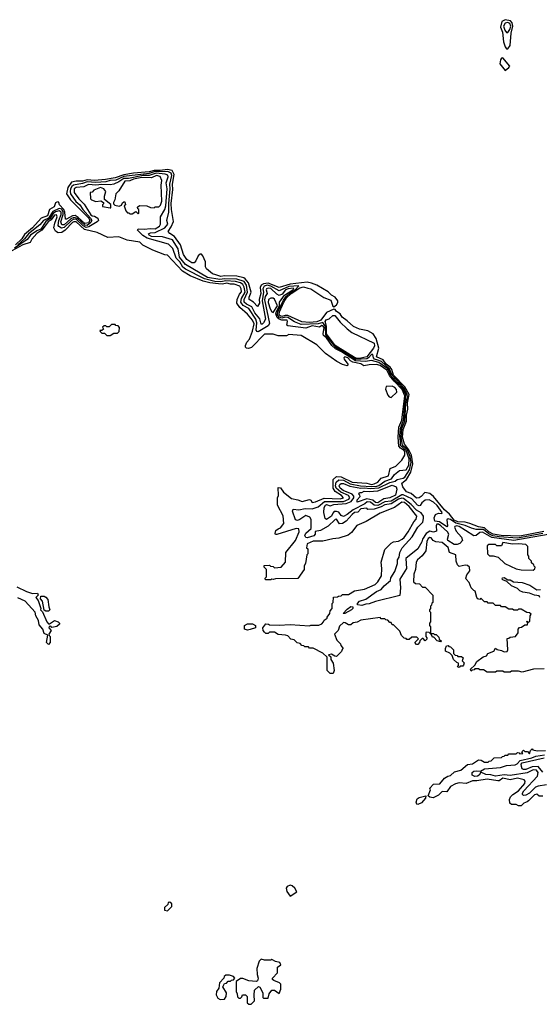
# Model space of a CAD drawing. Extents: x 2737310 to 2869991, y 870230 to 1012730.
# Tile 477 of 479: x 2808159 to 2812435, y 955340 to 963437. Entities that reach past the tile are written whole.
import ezdxf

# ---------------------------------------------------------------- set-up
doc = ezdxf.new("R2010")
doc.units = 0

msp = doc.modelspace()

# ---------------------------------------------------------------- linework, layer by layer
at = {"layer": '0CON02XD'}
for points in [[(2812175, 963197.5), (2812196, 963225), (2812202.2, 963325), (2812217.8, 963385), (2812210.8, 963410.8), (2812197.2, 963427.2), (2812153, 963437), (2812127.1, 963422.9), (2812114.3, 963375), (2812130.8, 963335), (2812140.8, 963255), (2812154.2, 963214.2), (2812165, 963197.5), (2812175, 963197.5)], [(2812175, 963332.5), (2812192.2, 963355), (2812199.5, 963385), (2812191.4, 963405), (2812175, 963414.4), (2812155, 963407.5), (2812141.4, 963385), (2812152.2, 963352.2), (2812165, 963332.5), (2812175, 963332.5)], [(2812155, 963020), (2812185, 963042.5), (2812192.5, 963055), (2812135, 963122.5), (2812125, 963120), (2812115, 963107.5), (2812111.2, 963075), (2812155, 963020)], [(2810463.3, 959326.7), (2810445, 959317.5), (2810430, 959325), (2810403.3, 959395), (2810408.3, 959411.7), (2810455, 959406.7), (2810507, 959417), (2810565.9, 959414.1), (2810615, 959431.2), (2810666.5, 959473.5), (2810824.5, 959474.5), (2810868.8, 959495), (2810876, 959505), (2810866.2, 959525), (2810802.7, 959552.7), (2810763.1, 959585), (2810758.9, 959605), (2810764.4, 959635), (2810785, 959654.2), (2810825, 959649.1), (2810879.3, 959619.3), (2810962.5, 959602.5), (2811055, 959597.7), (2811097.8, 959602.2), (2811115, 959606.9), (2811165, 959642.5), (2811220, 959660), (2811242.3, 959697.7), (2811285, 959730), (2811340, 959735), (2811361.9, 959775), (2811364.4, 959825.6), (2811339.7, 959895), (2811293.8, 959935), (2811291.7, 959968.3), (2811287.5, 960015), (2811292.8, 960075), (2811317.3, 960142.7), (2811337.6, 960355), (2811315, 960400), (2811216.2, 960506.2), (2811188.5, 960565), (2811115, 960618.5), (2811055, 960635.7), (2811005, 960627.5), (2810921.7, 960631.7), (2810807.5, 960705), (2810759.1, 960729.1), (2810728.1, 960758.1), (2810685, 960819.4), (2810660, 960840), (2810657.1, 960855), (2810665.3, 960905), (2810655, 960920.8), (2810645, 960921.2), (2810625, 960907.5), (2810565, 960919.4), (2810515, 960901.2), (2810365, 960920), (2810357.5, 960925), (2810363.8, 960955), (2810358.8, 960965), (2810315, 960966.2), (2810293.5, 960973.5), (2810278.1, 960988.1), (2810268.2, 961018.2), (2810271.9, 961038.1), (2810298, 961085), (2810298, 961115), (2810338.8, 961171.2), (2810405.6, 961215), (2810413.8, 961225), (2810409.1, 961229.1), (2810367.5, 961225), (2810346.2, 961215), (2810320, 961180), (2810295, 961168.8), (2810275, 961178.8), (2810225.4, 961225.4), (2810205, 961230), (2810188.8, 961225), (2810186, 961215), (2810196, 961185), (2810179.3, 961160.7), (2810174.6, 961134.6), (2810215, 960940), (2810205, 960920), (2810121.2, 960871.2), (2810113, 960873), (2810105.8, 960885), (2810111.1, 960945), (2810103.5, 960973.5), (2810045, 961061.2), (2809997.5, 961087.5), (2809980, 961115), (2809983.1, 961145), (2810014.4, 961195), (2810007.1, 961237.1), (2809995, 961260), (2809975, 961273.1), (2809935, 961284.4), (2809855, 961290), (2809815, 961280.5), (2809765, 961284.6), (2809678.8, 961305), (2809524.6, 961384.6), (2809502.2, 961402.2), (2809475.8, 961445), (2809445.8, 961475), (2809418.8, 961555), (2809385, 961590), (2809209.4, 961639.4), (2809173.2, 961663.2), (2809130, 961705), (2809135, 961717.5), (2809183.6, 961713.6), (2809235, 961721.2), (2809275, 961716.7), (2809310.7, 961739.3), (2809316.7, 961755), (2809317.5, 961815), (2809353.8, 961875), (2809360.8, 961905), (2809372, 962045), (2809365.8, 962095), (2809382, 962145), (2809378.1, 962158.1), (2809357.5, 962167.5), (2809282.5, 962175), (2809225, 962156.9), (2809175, 962155.9), (2809055, 962130.4), (2809015, 962130.9), (2808975, 962104), (2808935, 962084), (2808905, 962080), (2808835, 962082.5), (2808785, 962076.7), (2808725, 962082), (2808687.3, 962062.7), (2808625, 962058), (2808606.2, 962045), (2808608.8, 962015), (2808645, 961963.3), (2808690.3, 961920.3), (2808745, 961833.3), (2808755, 961823.8), (2808775, 961822.5), (2808803.6, 961803.6), (2808807.5, 961785), (2808797.5, 961775), (2808727.3, 961732.7), (2808705, 961729.2), (2808680.9, 961740.9), (2808626.5, 961795), (2808605, 961796.9), (2808585, 961785.5), (2808525, 961728.9), (2808503.4, 961723.4), (2808481.2, 961735), (2808475.7, 961745.7), (2808481.5, 961785), (2808500.5, 961835), (2808499.4, 961855), (2808485, 961864.3), (2808455, 961856.1), (2808435, 961843.3), (2808409, 961801), (2808373.6, 961776.4), (2808331.9, 961715), (2808299.6, 961700.4), (2808248.8, 961665), (2808219.8, 961630.2), (2808117.4, 961557.4)], [(2812473.1, 959226.9), (2812275, 959188.9), (2812120, 959195), (2812055, 959206.4), (2812020.6, 959225), (2811985, 959257.5), (2811935.5, 959265.5), (2811863.6, 959293.6), (2811825, 959305.6), (2811765, 959308.5), (2811735, 959322.5), (2811695, 959371.2), (2811654.2, 959405), (2811564.3, 959515), (2811535, 959540), (2811492, 959548), (2811463.3, 959515), (2811445, 959504.2), (2811425, 959502.5), (2811379.5, 959539.5), (2811341.2, 959555), (2811311.2, 959595), (2811303.8, 959625), (2811342.9, 959657.1), (2811378.1, 959715), (2811393.1, 959785), (2811383.2, 959855), (2811361.1, 959901.1), (2811324.5, 959945), (2811310, 960005), (2811315, 960066.2), (2811343.1, 960135), (2811341.8, 960185), (2811352.1, 960235), (2811350, 960285), (2811363.8, 960355), (2811328.4, 960418.4), (2811234.8, 960514.8), (2811220.5, 960560.5), (2811208.8, 960578.8), (2811174.5, 960605), (2811148.9, 960638.9), (2811094.2, 960665), (2811114.3, 960735), (2811092.5, 960815), (2811068, 960855), (2811025, 960879.2), (2810955, 960891.9), (2810905, 960914.3), (2810855, 960961.2), (2810811.7, 960991.7), (2810795, 961017.5), (2810765, 961037.5), (2810755, 961052.5), (2810745, 961057.5), (2810685, 961028.6), (2810637.1, 960965), (2810605, 960952.3), (2810545, 960946.6), (2810481.1, 960951.1), (2810365, 961003.1), (2810345, 961004.6), (2810315, 960996.2), (2810299.5, 961005), (2810294, 961015), (2810296.2, 961035), (2810331.8, 961115), (2810355, 961149.6), (2810394.2, 961185.8), (2810465, 961230.9), (2810495, 961240), (2810529.6, 961230.4), (2810555, 961223.1), (2810661.1, 961151.1), (2810720.7, 961130.7), (2810735, 961082.5), (2810745, 961076.7), (2810767, 961093), (2810778.3, 961111.7), (2810776, 961125), (2810755, 961154.2), (2810725, 961170.8), (2810698.2, 961198.2), (2810605, 961253.3), (2810561.2, 961271.2), (2810525, 961277.8), (2810385, 961261.2), (2810295, 961235.7), (2810205, 961271.5), (2810164.5, 961265.5), (2810147.5, 961252.5), (2810138.6, 961235), (2810142.9, 961185), (2810130, 961135), (2810131.2, 961105), (2810115, 961077.5), (2810083.9, 961113.9), (2810046.4, 961136.4), (2810046.2, 961155), (2810064, 961195), (2810041.8, 961271.8), (2810015.5, 961305.5), (2810003.4, 961313.4), (2809945, 961327.1), (2809845, 961330.8), (2809815, 961326), (2809772.5, 961337.5), (2809745, 961347.5), (2809697, 961387), (2809687.5, 961405), (2809687, 961447), (2809666.7, 961495), (2809655, 961507.5), (2809645, 961507.5), (2809627.5, 961495), (2809610, 961455), (2809595, 961437.5), (2809575, 961437.5), (2809535, 961463.8), (2809506.2, 961505), (2809483.8, 961585), (2809434.3, 961654.3), (2809395, 961677.5), (2809380, 961695), (2809405.7, 961734.3), (2809423.6, 961776.4), (2809407.5, 961875), (2809405.6, 961925), (2809418.7, 962041.3), (2809415.6, 962085), (2809431.1, 962165), (2809415, 962195.7), (2809375, 962205.5), (2809315, 962196.2), (2809265, 962196.9), (2809225, 962186.5), (2809095, 962175.6), (2809015, 962162.1), (2808945, 962137.5), (2808865, 962122.5), (2808774.5, 962115.5), (2808715, 962118.9), (2808675, 962110), (2808625, 962110), (2808585, 962100), (2808555, 962056.7), (2808544, 962005), (2808577.5, 961955), (2808728.2, 961805), (2808736.1, 961785), (2808725, 961767.8), (2808695, 961761.2), (2808641.1, 961811.1), (2808615, 961825.5), (2808595, 961824.5), (2808545, 961796.2), (2808535, 961797.5), (2808531.2, 961855), (2808523.8, 961875), (2808486.7, 961915), (2808480, 961935), (2808475, 961940), (2808465, 961937.5), (2808455, 961930), (2808443, 961897), (2808403.3, 961875), (2808387.5, 961825), (2808335, 961804.2), (2808265, 961725.8), (2808199.7, 961670.3), (2808175.6, 961635), (2808125.5, 961585)], [(2811105, 960637.7), (2811077.5, 960645), (2811069.4, 960655), (2811065, 960682.5), (2811055, 960683.8), (2811030, 960655), (2811015, 960647.1), (2810925, 960642.9), (2810761, 960741), (2810677.1, 960845), (2810675.2, 960915), (2810655, 960946.9), (2810615, 960937.1), (2810475, 960929.4), (2810421.7, 960951.7), (2810365, 960987.1), (2810345, 960990), (2810315, 960982.3), (2810295, 960989.6), (2810281.9, 961011.9), (2810282.9, 961035), (2810329, 961131), (2810350.6, 961159.4), (2810387.8, 961192.2), (2810426.2, 961215), (2810455, 961247.5), (2810375, 961243.8), (2810295, 961208.6), (2810225, 961246.4), (2810195, 961253.3), (2810170.8, 961245), (2810161.1, 961225), (2810164.5, 961195), (2810155.5, 961125), (2810181.2, 960975), (2810165, 960943.3), (2810155, 960933.3), (2810145, 960932.5), (2810135.8, 960975.8), (2810095, 961026.2), (2810070.8, 961075), (2810025, 961098.6), (2810007.5, 961115), (2810007.5, 961135), (2810034.4, 961195), (2810026.7, 961255), (2810005.8, 961285), (2809945, 961304.4), (2809845, 961307.3), (2809805, 961300.5), (2809705, 961315.8), (2809523.8, 961425), (2809474, 961485), (2809462.1, 961552.1), (2809415.6, 961625.6), (2809335, 961650.8), (2809245, 961654.4), (2809223.3, 961665), (2809220, 961675), (2809235, 961683.8), (2809275, 961686.9), (2809353.8, 961725), (2809378, 961755), (2809371.2, 961785), (2809387, 961853), (2809385.5, 961925), (2809398.5, 962045), (2809395.5, 962085), (2809410.5, 962155), (2809405, 962175.8), (2809377.6, 962187.6), (2809265.3, 962184.7), (2809225, 962171.3), (2809015, 962146.8), (2808951.7, 962118.3), (2808905, 962114.4), (2808867.2, 962102.8), (2808785, 962097.3), (2808715, 962104.5), (2808675, 962090), (2808603, 962077), (2808588.6, 962065), (2808578.1, 962045), (2808573.3, 962025), (2808577.5, 962005), (2808622.2, 961942.2), (2808653.4, 961913.4), (2808680, 961875), (2808743.1, 961805), (2808751.8, 961785), (2808745, 961768.6), (2808715.3, 961744.7), (2808695, 961746.1), (2808635, 961802.7), (2808605, 961811.3), (2808580.6, 961799.4), (2808525, 961750.6), (2808505, 961750), (2808498.9, 961775), (2808515.9, 961834.1), (2808516.1, 961855), (2808505, 961877.5), (2808485, 961883.6), (2808431.5, 961858.5), (2808396.4, 961805), (2808355.8, 961785), (2808325, 961748.8), (2808233.1, 961676.9), (2808198.9, 961635), (2808143.1, 961585)], [(2809135, 961840), (2809140, 961845), (2809140, 961875), (2809131.7, 961881.7), (2809130, 961895), (2809145, 961910), (2809206.4, 961906.4), (2809235, 961892.5), (2809265, 961890), (2809275, 961897.5), (2809305, 961897.5), (2809319.2, 961910.8), (2809328, 961945), (2809323.3, 962075), (2809330, 962115), (2809315, 962146.2), (2809285, 962155.7), (2809243, 962137), (2809165, 962139.6), (2809095, 962124.6), (2809065, 962112.2), (2809025, 962108), (2808975, 962030), (2808950, 962005), (2808943.3, 961956.7), (2808930, 961935), (2808931.7, 961921.7), (2808941.7, 961911.7), (2808977, 961903), (2808998.3, 961911.7), (2809005, 961930), (2809015, 961940), (2809025, 961940), (2809030, 961915), (2809020, 961905), (2809032.5, 961865), (2809045, 961850), (2809058.3, 961848.3), (2809065, 961840), (2809085, 961840), (2809115, 961860), (2809135, 961840)], [(2808910, 961890), (2808908.3, 961918.3), (2808857.5, 961957.5), (2808856.7, 961985), (2808867.5, 962025), (2808852.5, 962045), (2808824.3, 962055.7), (2808770, 962035), (2808755, 962020), (2808740, 962015), (2808742.5, 961965), (2808750, 961955), (2808785, 961942.5), (2808827.5, 961947.5), (2808850, 961935), (2808848.3, 961921.7), (2808840, 961915), (2808841.7, 961901.7), (2808905, 961890), (2808910, 961890)], [(2810933.6, 959276.4), (2810889.3, 959220.7), (2810861.7, 959198.3), (2810785, 959172.5), (2810735, 959167.5), (2810655, 959147.5), (2810575, 959148.8), (2810525, 959127.5), (2810520, 959095), (2810530, 959085), (2810530, 959045), (2810523, 959037), (2810510, 958965), (2810500, 958945), (2810500, 958915), (2810448.3, 958841.7), (2810265, 958840), (2810245, 958832.5), (2810233, 958837), (2810225, 958830), (2810181.7, 958831.7), (2810180, 958845), (2810190, 958855), (2810190, 958915), (2810170, 958935), (2810171.7, 958948.3), (2810215, 958950), (2810221.7, 958941.7), (2810245, 958940), (2810255, 958930), (2810310, 958935), (2810347.5, 958975), (2810350, 959055), (2810430, 959155), (2810460, 959225), (2810455, 959250), (2810435, 959252.5), (2810275, 959203.8), (2810265, 959203.8), (2810260.5, 959210.5), (2810266.2, 959235), (2810285, 959251.2), (2810305, 959257.5), (2810332.5, 959295), (2810327, 959357), (2810280, 959445), (2810280, 959505), (2810290, 959525), (2810285, 959590), (2810305, 959587.5), (2810330.5, 959550.5), (2810395, 959500), (2810449.3, 959489.3), (2810483.8, 959473.8), (2810545, 959492.5), (2810556.1, 959486.1), (2810565, 959467.5), (2810593.3, 959473.3), (2810665, 959502), (2810795, 959496), (2810822.5, 959505), (2810806.7, 959525), (2810756.5, 959556.5), (2810738.1, 959585), (2810740, 959655), (2810765, 959680), (2810805, 959677.5), (2810895, 959632.7), (2811015, 959626), (2811055, 959615.8), (2811075, 959620), (2811105, 959633.8), (2811135, 959666.2), (2811193.9, 959686.1), (2811207.5, 959745), (2811254.1, 959765.9), (2811302.5, 959815), (2811327.5, 959855), (2811328.9, 959885), (2811324.2, 959895), (2811292.5, 959912.5), (2811278.6, 959928.6), (2811273.3, 960005), (2811279.1, 960085), (2811303.5, 960145), (2811327.6, 960345), (2811306, 960395), (2811240, 960465), (2811201.4, 960511.4), (2811179.5, 960555), (2811125, 960593.8), (2811095, 960601.9), (2811035, 960600), (2810991.7, 960591.7), (2810965, 960606), (2810900.9, 960620.9), (2810880.8, 960630.8), (2810858, 960655), (2810835, 960663.3), (2810826.7, 960655), (2810828.8, 960645), (2810860, 960605), (2810860, 960595), (2810855, 960590), (2810815, 960602.5), (2810770, 960625), (2810675, 960692.5), (2810603, 960763), (2810475, 960840), (2810375, 960847.5), (2810355, 960837.5), (2810285, 960837.5), (2810245, 960850), (2810175, 960850), (2810067.5, 960742.5), (2810043, 960733), (2810026, 960736), (2810016.7, 960745), (2810016.4, 960756.4), (2810028, 960785), (2810049.1, 960810.9), (2810075.8, 960875), (2810088.6, 960935), (2810076, 960965), (2810035, 961016.7), (2809970.3, 961070.3), (2809946.2, 961105), (2809948.8, 961135), (2809968.8, 961181.2), (2809985, 961200), (2809981.2, 961225), (2809970, 961245), (2809925, 961262.9), (2809895, 961261.9), (2809865, 961269.4), (2809828.3, 961261.7), (2809795, 961263.6), (2809725, 961272.5), (2809668, 961288), (2809561.9, 961331.9), (2809498.3, 961368.3), (2809375, 961500), (2809353, 961503), (2809255, 961542.5), (2809173, 961583), (2809147, 961607), (2809043, 961623), (2808975, 961650), (2808885, 961646.7), (2808797, 961687), (2808691.9, 961711.9), (2808625, 961775.6), (2808605, 961775.7), (2808595, 961769.2), (2808533.1, 961706.9), (2808505, 961686.7), (2808475, 961683.3), (2808455, 961697.5), (2808439.2, 961725), (2808448, 961765), (2808468.8, 961815), (2808463.3, 961833.3), (2808445, 961829.2), (2808419.5, 961790.5), (2808393.3, 961775), (2808376.8, 961753.2), (2808342.5, 961705), (2808300.4, 961679.6), (2808259.1, 961630.9), (2808245, 961604), (2808185, 961585.7), (2808095, 961535.9)], [(2810245, 961030), (2810281.5, 961085), (2810255, 961137.5), (2810245, 961147.5), (2810225, 961147.5), (2810207.5, 961135), (2810205, 961110), (2810219.2, 961059.2), (2810234.1, 961034.1), (2810245, 961030)], [(2810935, 960652.1), (2810915, 960658.1), (2810755, 960757.8), (2810684.1, 960854.1), (2810684.4, 960914.4), (2810673.5, 960955), (2810680.2, 960969.8), (2810705, 960977.1), (2810735, 961003.8), (2810753.3, 961003.3), (2810795, 960950.8), (2810853.5, 960893.5), (2810893.5, 960863.5), (2811075, 960777.5), (2811079.2, 960755), (2811070.6, 960735), (2811015, 960665.7), (2810965, 960654.2), (2810935, 960652.1)], [(2808905, 960840), (2808935, 960860), (2808965, 960860), (2808978.3, 960871.7), (2808980, 960905), (2808968.3, 960918.3), (2808951.7, 960921.7), (2808945, 960930), (2808915, 960930), (2808895, 960910), (2808875, 960910), (2808868.3, 960918.3), (2808855, 960920), (2808841.7, 960908.3), (2808848.3, 960891.7), (2808835, 960880), (2808820, 960880), (2808821.7, 960871.7), (2808835, 960860), (2808858.3, 960858.3), (2808875, 960840), (2808905, 960840)], [(2812465, 959212), (2812255, 959173.9), (2812105, 959183.3), (2812053.2, 959193.2), (2812019.2, 959209.2), (2811975, 959243.6), (2811915, 959245.7), (2811875.9, 959255.9), (2811825, 959277.5), (2811746.7, 959296.7), (2811705, 959325.6), (2811685, 959331.2), (2811673.3, 959325), (2811680, 959275), (2811675, 959267.5), (2811615, 959308.1), (2811575, 959313.8), (2811569.3, 959340.7), (2811580.7, 959369.3), (2811605, 959380), (2811632.5, 959377.5), (2811636.4, 959383.6), (2811595, 959441.2), (2811565, 959470), (2811529.3, 959489.3), (2811495, 959486.2), (2811467.5, 959465), (2811455, 959442.5), (2811445, 959440), (2811432.5, 959445), (2811385, 959498), (2811315, 959530), (2811305, 959530), (2811215, 959476.9), (2811165, 959472.2), (2811105, 959442.7), (2811075, 959444.4), (2811045, 959468.1), (2811019.1, 959470.9), (2810998.8, 959455), (2810902.4, 959407.6), (2810855, 959368), (2810825, 959351.2), (2810805, 959358.8), (2810785, 959386.2), (2810765, 959393.8), (2810747.5, 959392.5), (2810735, 959380), (2810725, 959353.3), (2810685, 959327.5), (2810673.3, 959335), (2810662.5, 959385), (2810663.8, 959425), (2810675, 959446), (2810685, 959450), (2810715, 959440), (2810745, 959449.2), (2810845, 959458.1), (2810885.5, 959474.5), (2810908.6, 959505), (2810908.7, 959518.7), (2810895.5, 959535.5), (2810821.2, 959565), (2810796.7, 959585), (2810787.5, 959605), (2810793.3, 959615), (2810805, 959622.5), (2810825, 959623.8), (2810875, 959601.9), (2810965, 959585.4), (2810995, 959587.9), (2811045, 959580.9), (2811113.1, 959586.9), (2811205, 959632.2), (2811248.6, 959641.4), (2811265, 959656.2), (2811315, 959666), (2811327.5, 959675), (2811367.9, 959735), (2811379.7, 959795), (2811372.9, 959845), (2811349, 959899), (2811310, 959935), (2811298.4, 960005), (2811304.8, 960075.2), (2811328.7, 960135), (2811337.1, 960277.1), (2811349.4, 960335), (2811348.7, 960358.7), (2811319.7, 960409.7), (2811222.9, 960512.9), (2811199.5, 960569.5), (2811135.9, 960625.9), (2811105, 960637.7)], [(2811215, 960330), (2811262.5, 960375), (2811258.8, 960395), (2811245, 960413.3), (2811225, 960423.3), (2811175, 960420), (2811168.3, 960398.3), (2811188.3, 960348.3), (2811200, 960335), (2811215, 960330)], [(2811105, 959464.4), (2811087.3, 959467.3), (2811065, 959486.2), (2811015, 959497.1), (2810935, 959470), (2810935, 959487.5), (2810960, 959515), (2810958.3, 959528.3), (2810950, 959535), (2810955, 959550), (2810975, 959550), (2810995, 959560), (2811035, 959555.8), (2811105, 959561.2), (2811225, 959610), (2811256.7, 959595), (2811263.3, 959575), (2811251.7, 959528.3), (2811205, 959504), (2811155, 959496), (2811105, 959464.4)], [(2812617.9, 959222.1), (2812225, 959153.1), (2812045, 959179.5), (2811966.1, 959223.9), (2811945, 959218.8), (2811915, 959196.2), (2811895, 959193.8), (2811826.7, 959235), (2811775, 959268.1), (2811755, 959274), (2811740, 959270), (2811736.7, 959265), (2811751.7, 959231.7), (2811795, 959182.5), (2811802.5, 959155), (2811780.7, 959129.3), (2811759.3, 959120.7), (2811735, 959120), (2811683.3, 959155), (2811678.8, 959165), (2811690.8, 959205), (2811679.2, 959225), (2811625, 959275.6), (2811605, 959288.6), (2811592.7, 959287.3), (2811586, 959275), (2811589.3, 959230.7), (2811565, 959223.3), (2811535, 959231.2), (2811505, 959210.8), (2811473.6, 959166.4), (2811467.2, 959142.8), (2811434.1, 959085.9), (2811337.5, 959005), (2811342.5, 958925), (2811287.5, 958835), (2811292.5, 958765), (2811288.3, 958701.7), (2811088.3, 958651.7), (2811035, 958632.5), (2811008.3, 958631.7), (2810975, 958620), (2810940, 958625), (2810940, 958635), (2810954.2, 958655.8), (2811008.3, 958671.7), (2811095, 958735.8), (2811135, 958750), (2811158.6, 958781.4), (2811210, 958825), (2811213.8, 958846.2), (2811245, 958900), (2811266.7, 958965), (2811267.5, 958995), (2811281.7, 959018.3), (2811287.5, 959055), (2811307.5, 959095), (2811390, 959185), (2811435, 959262.5), (2811476.1, 959303.9), (2811482.5, 959335), (2811482.5, 959355), (2811461.7, 959381.7), (2811425, 959403.8), (2811379.6, 959449.6), (2811318.5, 959498.5), (2811305, 959502.2), (2811276.7, 959495), (2811215.5, 959454.5), (2811165, 959447.1), (2811135, 959430), (2811075, 959411.2), (2811025, 959410), (2811015, 959420), (2810965, 959413.3), (2810942.5, 959387.5), (2810915, 959383.8), (2810895, 959368.8), (2810845.9, 959314.1), (2810815, 959293.3), (2810791.7, 959291.7), (2810765, 959330), (2810755, 959327.5), (2810698.3, 959271.7), (2810635, 959236.7), (2810591.7, 959228.3), (2810590, 959205), (2810578.3, 959191.7), (2810525, 959176.2), (2810515, 959178.8), (2810506.2, 959195), (2810515, 959213.3), (2810557, 959253), (2810557, 959327), (2810547.5, 959345), (2810515, 959360), (2810463.3, 959326.7)], [(2812475, 958097.5), (2812387, 958097), (2812295, 958072.5), (2812265, 958080), (2812205, 958080), (2812195, 958070), (2812145, 958070), (2812135, 958080), (2812085, 958080), (2812075, 958070), (2812005, 958070), (2811975, 958090), (2811945, 958090), (2811935, 958100), (2811905, 958100), (2811898.3, 958091.7), (2811881.7, 958088.3), (2811875, 958080), (2811870, 958095), (2811905, 958130), (2811920, 958160), (2811971.7, 958198.3), (2812000, 958205), (2812010, 958225), (2812060, 958245), (2812075, 958270), (2812088.3, 958258.3), (2812125, 958250), (2812145, 958237.5), (2812169.3, 958240.7), (2812176.7, 958255), (2812171.7, 958348.3), (2812185, 958350), (2812195, 958360), (2812240, 958365), (2812260, 958395), (2812260, 958425), (2812271.7, 958438.3), (2812288.3, 958441.7), (2812315, 958460), (2812338.3, 958461.7), (2812340, 958480), (2812330, 958485), (2812335, 958490), (2812345, 958480), (2812358.3, 958491.7), (2812360, 958535), (2812368.3, 958548.3), (2812355, 958560), (2812331.7, 958561.7), (2812285, 958590), (2812265, 958590), (2812255, 958580), (2812225, 958580), (2812215, 958590), (2812185, 958590), (2812155, 958610), (2812125, 958610), (2812115, 958620), (2812075, 958620), (2812055, 958640), (2812015, 958640), (2812005, 958650), (2811985, 958650), (2811955, 958680), (2811945, 958670), (2811930, 958675), (2811920, 958685), (2811908.3, 958738.3), (2811895, 958742.5), (2811873.9, 958763.9), (2811858.3, 958808.3), (2811832.5, 958835), (2811830, 958845), (2811838.3, 958871.7), (2811862.5, 958905), (2811860, 958935), (2811845, 958947.5), (2811825, 958950), (2811775, 958940), (2811763, 958953), (2811750, 958985), (2811747.5, 959035), (2811696.7, 959055), (2811685, 959097.5), (2811635, 959137.5), (2811584.1, 959144.1), (2811562.5, 959155), (2811545, 959176.7), (2811535, 959180), (2811519.3, 959170.7), (2811510, 959145), (2811500.7, 959069.3), (2811471.2, 959028.8), (2811432.5, 958995), (2811422.5, 958975), (2811417.5, 958915), (2811403.3, 958876.7), (2811400, 958815), (2811415, 958800), (2811448.3, 958798.3), (2811475, 958770), (2811495, 958770), (2811560, 958705), (2811560, 958645), (2811551.7, 958638.3), (2811548.3, 958621.7), (2811540, 958615), (2811540, 958595), (2811530, 958585), (2811531.7, 958571.7), (2811540, 958565), (2811540, 958485), (2811530, 958475), (2811530, 958455), (2811540, 958445), (2811540, 958390), (2811565, 958390), (2811571.7, 958381.7), (2811585, 958380), (2811608.3, 958358.3), (2811611.7, 958341.7), (2811630, 958325), (2811625, 958320), (2811595, 958330), (2811568.3, 958358.3), (2811555, 958360), (2811548.3, 958378.3), (2811528.3, 958398.3), (2811505, 958400), (2811500, 958395), (2811500, 958365), (2811510, 958355), (2811508.3, 958341.7), (2811495, 958330), (2811478.3, 958348.3), (2811471.7, 958348.3), (2811451.7, 958328.3), (2811450, 958315), (2811435, 958300), (2811425, 958300), (2811410, 958315), (2811440, 958345), (2811428.3, 958358.3), (2811385, 958360), (2811365, 958340), (2811345, 958340), (2811338.3, 958348.3), (2811321.7, 958351.7), (2811301.7, 958371.7), (2811288.3, 958408.3), (2811235, 958460), (2811225, 958460), (2811215, 958480), (2811205, 958480), (2811188.3, 958498.3), (2811171.7, 958501.7), (2811165, 958510), (2811135, 958510), (2811125, 958520), (2810965, 958500), (2810937, 958483), (2810903, 958477), (2810885, 958460), (2810865, 958460), (2810838.3, 958478.3), (2810825, 958480), (2810791.7, 958448.3), (2810780, 958415), (2810750, 958385), (2810770, 958335), (2810800, 958305), (2810801.7, 958291.7), (2810820, 958265), (2810811.7, 958258.3), (2810808.3, 958241.7), (2810765, 958200), (2810751.7, 958201.7), (2810725, 958220), (2810700, 958215), (2810718.3, 958198.3), (2810720, 958175), (2810740, 958145), (2810747.5, 958085), (2810738.3, 958061.7), (2810715, 958060), (2810690, 958085), (2810690, 958195), (2810655, 958227.5), (2810575, 958270), (2810545, 958270), (2810535, 958280), (2810505, 958280), (2810498.3, 958288.3), (2810481.7, 958291.7), (2810468.3, 958308.3), (2810441.7, 958311.7), (2810418.3, 958338.3), (2810391.7, 958341.7), (2810365, 958370), (2810347, 958377), (2810285, 958380), (2810255, 958400), (2810215, 958400), (2810205, 958390), (2810185, 958390), (2810175, 958400), (2810162.5, 958415), (2810160, 958435), (2810185, 958470), (2810207, 958467), (2810215, 958460), (2810295, 958457.5), (2810385, 958462.5), (2810545, 958452.5), (2810555, 958457.5), (2810621.7, 958458.3), (2810645, 958470), (2810660, 958485), (2810665, 958500), (2810690, 958515), (2810690, 958525), (2810710, 958555), (2810713, 958577), (2810730, 958595), (2810730, 958635), (2810740, 958645), (2810741.7, 958688.3), (2810775, 958690), (2810783, 958697), (2810805, 958700), (2810815, 958710), (2810865, 958710), (2810915, 958740), (2810997, 958753), (2811085, 958792.5), (2811107.5, 958815), (2811136.4, 958863.6), (2811140, 958925), (2811132.5, 958975), (2811165, 959080), (2811215, 959132.5), (2811235, 959142.5), (2811275, 959150), (2811307.5, 959165), (2811321.7, 959178.3), (2811356.7, 959225), (2811401.7, 959308.3), (2811420.7, 959329.3), (2811426, 959355), (2811364, 959435), (2811325, 959465.8), (2811305, 959470), (2811243.6, 959426.4), (2811125, 959378.8), (2811010.7, 959309.3), (2810933.6, 959276.4)], [(2812385, 958910), (2812398.3, 958921.7), (2812400, 958935), (2812391.7, 958941.7), (2812390, 958955), (2812371.7, 958971.7), (2812370, 958985), (2812350, 959005), (2812350, 959025), (2812340, 959035), (2812340, 959105), (2812325, 959120), (2812265, 959126.2), (2812215, 959123.3), (2812135, 959137.5), (2812125, 959110), (2812085, 959110), (2812075, 959120), (2812035, 959122.5), (2812018.3, 959121.7), (2812005, 959110), (2812007.5, 959045), (2812025, 959027.5), (2812055, 959027.5), (2812097, 959017), (2812150, 958965), (2812245, 958922.5), (2812285, 958912.5), (2812385, 958910)], [(2812440, 958685), (2812435, 958700), (2812395, 958703.3), (2812355, 958720), (2812298.3, 958728.3), (2812275, 958740), (2812255, 958760), (2812205, 958780), (2812168.3, 958818.3), (2812135, 958830), (2812130, 958835), (2812131.7, 958848.3), (2812145, 958850), (2812175, 958830), (2812195, 958830), (2812223, 958813), (2812295, 958810), (2812356.7, 958786.7), (2812415, 958747.5), (2812445, 958750)], [(2808135, 958774), (2808214.2, 958734.2), (2808265, 958717.5), (2808305, 958720), (2808310, 958705), (2808292.5, 958685), (2808311.7, 958661.7), (2808332.5, 958595), (2808330, 958585), (2808348.3, 958568.3), (2808383.8, 958485), (2808395, 958470), (2808405, 958467.5), (2808445, 958496.7), (2808475.9, 958485.9), (2808487.5, 958475), (2808486.7, 958465), (2808464.1, 958445.9), (2808425, 958440), (2808415, 958450), (2808403, 958447), (2808400, 958435), (2808417.5, 958415), (2808400, 958385), (2808401.7, 958371.7), (2808410, 958365), (2808410, 958315), (2808395, 958300), (2808380, 958315), (2808390, 958375), (2808360.5, 958390.5), (2808350, 958425), (2808319.3, 958459.3), (2808313.3, 958495), (2808293.3, 958535), (2808287.5, 958565), (2808203.3, 958655), (2808145, 958682.5)], [(2808395, 958572.5), (2808373, 958573), (2808361.7, 958581.7), (2808347.5, 958655), (2808330, 958675), (2808332.5, 958697.5), (2808360, 958695), (2808375, 958687.5), (2808389.5, 958669.5), (2808398.3, 958608.3), (2808407.5, 958585), (2808395, 958572.5)], [(2810835, 958553.3), (2810820, 958555), (2810855, 958590), (2810885, 958612.5), (2810900, 958610), (2810900, 958595), (2810890, 958585), (2810835, 958553.3)], [(2810035, 958416.7), (2810010, 958425), (2810010, 958455), (2810035, 958470), (2810075, 958467.5), (2810100, 958455), (2810100, 958435), (2810055, 958423.3), (2810035, 958416.7)], [(2811775, 958110), (2811762.5, 958115), (2811770, 958125), (2811770, 958145), (2811755, 958150), (2811730, 958175), (2811718.3, 958208.3), (2811698.3, 958228.3), (2811663, 958243), (2811662.5, 958265), (2811671.7, 958288.3), (2811685, 958290), (2811691.7, 958281.7), (2811705, 958280), (2811730, 958255), (2811730, 958225), (2811741.7, 958211.7), (2811758.3, 958208.3), (2811765, 958200), (2811795, 958200), (2811808.3, 958188.3), (2811800, 958165), (2811817.5, 958147.5), (2811811.7, 958128.3), (2811805, 958120), (2811785, 958120), (2811775, 958110)], [(2812465, 957050.8), (2812435, 957051.2), (2812415, 957067.5), (2812396.4, 957063.6), (2812345.8, 957014.2), (2812335, 957003.8), (2812306.4, 956993.6), (2812285, 956973.3), (2812265, 956973.3), (2812245, 956982.5), (2812205, 956983.3), (2812192.5, 956995), (2812188.8, 957025), (2812196.7, 957045), (2812216.7, 957065), (2812263.3, 957095), (2812316.2, 957155), (2812317.5, 957175), (2812310, 957185), (2812255, 957200), (2812195, 957186.2), (2812135, 957199.2), (2812105, 957177.5), (2812095, 957176.7), (2812005, 957192), (2811921.7, 957178.3), (2811885, 957178.8), (2811833.6, 957156.4), (2811775, 957161.2), (2811746.4, 957153.6), (2811705, 957130), (2811675, 957087.5), (2811635, 957088.8), (2811605, 957061.2), (2811561.7, 957038.3), (2811535, 957043.3), (2811520, 957055), (2811540, 957105), (2811533, 957117), (2811565, 957150), (2811616.1, 957153.9), (2811655, 957200), (2811683, 957217), (2811705, 957222.5), (2811738.3, 957251.7), (2811790, 957265), (2811845, 957312.5), (2811885, 957317.5), (2811935, 957350), (2811957, 957347), (2811985, 957330), (2812015, 957330), (2812021.7, 957338.3), (2812038.3, 957341.7), (2812063, 957367), (2812125, 957370), (2812131.7, 957378.3), (2812145, 957380), (2812155, 957390), (2812175, 957390), (2812185, 957400), (2812245, 957400), (2812255, 957410), (2812268.3, 957408.3), (2812275, 957400), (2812298.3, 957401.7), (2812290, 957415), (2812305, 957430), (2812315, 957420), (2812338.3, 957418.3), (2812355, 957400), (2812361.7, 957428.3), (2812375, 957440), (2812382.5, 957432.5), (2812416.4, 957423.6), (2812485, 957426.7)], [(2812493.6, 957143.6), (2812425, 957134.2), (2812404.2, 957125.8), (2812355, 957076), (2812325, 957058.8), (2812305, 957056.7), (2812296.7, 957065), (2812296.7, 957075), (2812308, 957095), (2812418.8, 957215), (2812426, 957245), (2812412.5, 957265), (2812385, 957267.5), (2812335.8, 957244.2), (2812195, 957221.9), (2812145.8, 957225.8), (2812075, 957215.8), (2812035, 957227.5), (2811995, 957228.8), (2811955, 957250), (2811940, 957225), (2811925, 957216.2), (2811904.1, 957214.1), (2811883.3, 957225), (2811883.3, 957245), (2811895, 957256.2), (2811915, 957261.2), (2811951.7, 957258.3), (2811985, 957276), (2812115, 957288.1), (2812165, 957302.9), (2812235, 957308.8), (2812252.7, 957317.3), (2812276.2, 957345), (2812373.6, 957366.4), (2812405, 957380.6), (2812478.7, 957391.3)], [(2812465, 957248), (2812425, 957296.2), (2812375, 957292.9), (2812325, 957270.8), (2812305, 957270), (2812295, 957276.7), (2812287.5, 957295), (2812286, 957315), (2812295, 957325.8), (2812475, 957367.1)], [(2811435, 956983.8), (2811426.4, 956986.4), (2811422.3, 957002.3), (2811430.3, 957029.7), (2811445, 957040), (2811500, 957055), (2811497.5, 957035), (2811464.2, 956995.8), (2811435, 956983.8)], [(2810385, 956230), (2810440, 956265), (2810423.3, 956295), (2810402.5, 956315), (2810385, 956320), (2810360.7, 956309.3), (2810353.3, 956295), (2810356.4, 956266.4), (2810385, 956230)], [(2809375, 956110), (2809410, 956145), (2809410, 956165), (2809395, 956180), (2809381.7, 956178.3), (2809378.3, 956161.7), (2809350, 956135), (2809350, 956115), (2809375, 956110)], [(2810065, 955340), (2810091.7, 955368.3), (2810087.5, 955415), (2810092.5, 955455), (2810123, 955487), (2810135, 955480), (2810160, 955435), (2810160, 955395), (2810165, 955390), (2810205, 955390), (2810213, 955427), (2810233, 955457), (2810257, 955457), (2810295, 955430), (2810308.8, 955465), (2810307.5, 955505), (2810297, 955517), (2810250, 955535), (2810240, 955545), (2810240, 955555), (2810281.7, 955598.3), (2810280, 955645), (2810307.5, 955665), (2810300, 955685), (2810263, 955693), (2810235, 955707.5), (2810225, 955702.5), (2810175, 955702.5), (2810145, 955712.5), (2810130, 955695), (2810110, 955635), (2810112.5, 955585), (2810122.5, 955555), (2810116.4, 955533.6), (2810105, 955527.5), (2810045, 955532.5), (2809995, 955552.5), (2809975, 955552.5), (2809941.7, 955528.3), (2809940, 955445), (2809950, 955425), (2809951.7, 955401.7), (2809961.7, 955391.7), (2809975, 955390), (2809988.3, 955401.7), (2809993, 955417), (2810017, 955417), (2810030, 955405), (2810031.7, 955351.7), (2810045, 955340), (2810065, 955340)], [(2809808.3, 955378.3), (2809845, 955382.5), (2809857.5, 955405), (2809860, 955435), (2809830, 955485), (2809845, 955510), (2809860, 955515), (2809875, 955530), (2809895, 955530), (2809901.7, 955538.3), (2809918.3, 955541.7), (2809930, 955555), (2809918.3, 955568.3), (2809885, 955580), (2809855, 955580), (2809841.7, 955568.3), (2809840, 955555), (2809803, 955517), (2809797, 955473), (2809777.5, 955445), (2809777, 955417), (2809790.7, 955390.7), (2809808.3, 955378.3)]]:
    msp.add_lwpolyline(points, dxfattribs=at)

doc.saveas('drawing.dxf')
